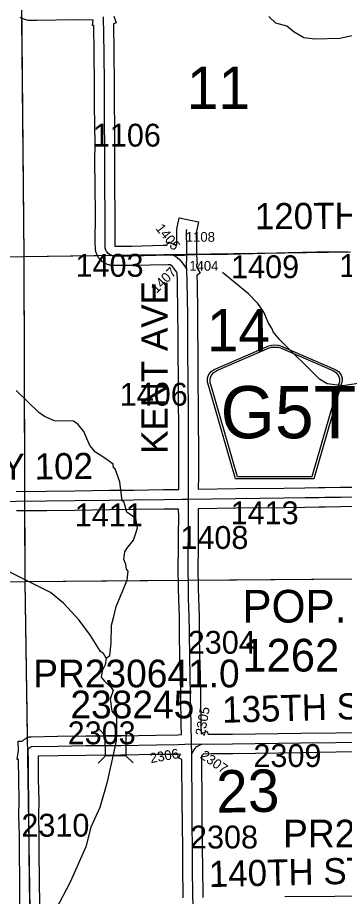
# Model space of a CAD drawing. Extents: x 23.6 to 68.7, y -63 to -29.
# Drawn here: x 42.501 to 43.502, y -37.596 to -34.904 of the extents above; entities that cross this region are included whole.
import ezdxf

# ---------------------------------------------------------------- set-up
doc = ezdxf.new("R2010")
doc.units = 0
for name, color, linetype in [('tdCoCorpPopTxt', 7, 'Continuous'), ('tdCoHydroRiver', 7, 'Continuous'), ('tdCoSecRdNmbr', 7, 'Continuous'), ('tdCoSecRdTxt', 7, 'Continuous'), ('tdCoSecRteBand', 7, 'Continuous'), ('tdCoSecRteCL', 7, 'Continuous'), ('tdCoSectLine', 7, 'Continuous'), ('tdCoSectLinePart', 7, 'Continuous'), ('tdCoSectNmbr', 7, 'Continuous'), ('tdCoShieldCoRte', 7, 'Continuous'), ('tdCoStrucSec', 7, 'Continuous'), ('tdCoStrucSecCoName', 7, 'Continuous'), ('tdCoStrucSecFHWANum', 7, 'Continuous'), ('tdCoSurfConc', 7, 'Continuous'), ('tdCoSurfGravel', 7, 'Continuous'), ('tdCoSurfLNO', 7, 'Continuous')]:
    doc.layers.add(name, color=color, linetype=linetype)

msp = doc.modelspace()

# ---------------------------------------------------------------- linework, layer by layer
at = {"layer": 'tdCoHydroRiver'}
for points in [[(43.6317, -34.883), (43.5816, -34.9309), (43.5408, -34.9565), (43.4888, -34.9681), (43.4115, -34.9704), (43.3783, -34.9659), (43.3482, -34.9489), (43.3259, -34.9301), (43.2927, -34.921), (43.2704, -34.9007)], [(43.5446, -36.0251), (43.4974, -36.0319), (43.4499, -36.026), (43.4261, -36.012), (43.305, -35.8916), (43.2843, -35.8666), (43.281, -35.8571), (43.2698, -35.8399), (43.2553, -35.8069), (43.2377, -35.7802), (43.209, -35.7505), (43.1294, -35.685)], [(42.7728, -36.8659), (42.7648, -36.8518), (42.7553, -36.8456), (42.7248, -36.7969), (42.6897, -36.7499), (42.6418, -36.6983), (42.6021, -36.6655), (42.564, -36.6453), (42.4672, -36.5973), (42.4164, -36.5599), (42.3749, -36.5193), (42.3302, -36.4597), (42.2612, -36.3467), (42.2403, -36.3043), (42.2292, -36.2933), (42.2227, -36.2792), (42.1941, -36.2605), (42.1275, -36.2217), (42.0846, -36.1921), (41.9938, -36.1093), (41.903, -36.017), (41.887, -35.9967)], [(42.7728, -36.8659), (42.7838, -36.8579), (42.7882, -36.82), (42.7892, -36.7647), (42.7954, -36.7426), (42.8029, -36.7078), (42.8369, -36.6269), (42.8398, -36.6001), (42.835, -36.5938), (42.8333, -36.578), (42.8268, -36.5639), (42.8297, -36.5402), (42.836, -36.5307), (42.8562, -36.5052), (42.8624, -36.4862), (42.8685, -36.4672), (42.8635, -36.4388), (42.8365, -36.4186), (42.8284, -36.3934), (42.8283, -36.3887), (42.822, -36.384), (42.8151, -36.3257), (42.8005, -36.2863), (42.7957, -36.2832), (42.7941, -36.2722), (42.7686, -36.2535), (42.74, -36.2348), (42.7225, -36.2145), (42.7047, -36.172), (42.6871, -36.1501), (42.6728, -36.1407), (42.6144, -36.1397), (42.5843, -36.1258), (42.5668, -36.1133), (42.4967, -36.0461)], [(42.7728, -36.8659), (42.7699, -36.8865), (42.7606, -36.9055), (42.7576, -36.9245), (42.7672, -36.937), (42.7879, -36.9557), (42.7943, -36.9651), (42.7851, -36.9921), (42.7902, -37.0283), (42.8045, -37.0456), (42.8036, -37.1182), (42.7961, -37.153), (42.7749, -37.2495), (42.7535, -37.3239), (42.7257, -37.3841), (42.7105, -37.4442), (42.6625, -37.552), (42.5649, -37.7392), (42.5618, -37.744), (42.5635, -38.0991), (42.5604, -38.1039)]]:
    msp.add_lwpolyline(points, dxfattribs=at)
at = {"layer": 'tdCoSecRteBand'}
for points in [[(42.4976, -36.3553), (42.5901, -36.3545), (42.6765, -36.3535), (42.7827, -36.3518), (42.7829, -36.3518), (42.783, -36.3518), (42.8564, -36.3513), (42.9488, -36.3501), (42.9488, -36.3501), (42.9488, -36.3501), (42.995, -36.3495), (42.9952, -36.3081), (42.9952, -36.2293), (42.9948, -36.1384), (42.9944, -36.0972), (42.9944, -36.0972), (42.9944, -36.0971), (42.9938, -36.0197), (42.993, -35.9223), (42.993, -35.9222), (42.993, -35.9221), (42.9928, -35.8663), (42.9924, -35.8155), (42.9911, -35.7118), (42.99, -35.6856), (42.989, -35.6839), (42.9823, -35.6743), (42.9754, -35.6661), (42.9712, -35.6622), (42.9696, -35.6612), (42.9626, -35.6611), (42.8527, -35.6638), (42.8523, -35.6638), (42.852, -35.6638), (42.7936, -35.6638), (42.7903, -35.6638), (42.7872, -35.6631), (42.7836, -35.6623), (42.7818, -35.6619), (42.78, -35.6613), (42.7766, -35.6601), (42.7748, -35.6594), (42.7731, -35.6586), (42.7699, -35.6569), (42.7682, -35.6561), (42.7666, -35.655), (42.7637, -35.653), (42.7621, -35.6519), (42.7607, -35.6507), (42.758, -35.6483), (42.7565, -35.647), (42.7553, -35.6456), (42.7529, -35.6429), (42.7516, -35.6415), (42.7506, -35.6399), (42.7485, -35.6369), (42.7475, -35.6354), (42.7466, -35.6337), (42.745, -35.6304), (42.7441, -35.6287), (42.7435, -35.627), (42.7423, -35.6236), (42.7416, -35.6218), (42.7412, -35.6199), (42.7405, -35.6164), (42.7398, -35.6136), (42.7398, -35.6107), (42.7394, -35.5936), (42.7394, -35.5932), (42.7394, -35.5928), (42.7398, -35.5096), (42.7387, -35.4175), (42.7387, -35.4175), (42.7387, -35.4174), (42.7383, -35.3444), (42.7383, -35.3442), (42.7383, -35.344), (42.7387, -35.2911), (42.7379, -35.2349), (42.7379, -35.2349), (42.7379, -35.2348), (42.7373, -35.1715), (42.7373, -35.1714), (42.7373, -35.1712), (42.7373, -35.1093), (42.7363, -35.0121), (42.7353, -34.9284), (42.7312, -34.9278), (42.7333, -34.9124), (42.7304, -34.9118), (42.6798, -34.9112), (42.5608, -34.9131), (42.5606, -34.9131), (42.5604, -34.9131), (42.5427, -34.9131), (42.5422, -34.9131), (42.5417, -34.9131), (42.5383, -34.913), (42.5364, -34.9129), (42.5346, -34.9126), (42.5312, -34.9121), (42.5293, -34.9118), (42.5275, -34.9113), (42.5242, -34.9103), (42.5224, -34.9098), (42.5207, -34.9091), (42.5176, -34.9077), (42.5159, -34.907), (42.5142, -34.9061), (42.5113, -34.9043), (42.5097, -34.9034)], [(42.7961, -34.9001), (42.8033, -34.9204), (42.7953, -34.9233), (42.7963, -35.0114), (42.7963, -35.0114), (42.7963, -35.0114), (42.7973, -35.1088), (42.7973, -35.109), (42.7973, -35.1091), (42.7973, -35.1711), (42.7979, -35.2341), (42.7987, -35.2906), (42.7987, -35.2909), (42.7987, -35.2913), (42.7983, -35.3443), (42.7987, -35.4169), (42.7998, -35.5091), (42.7998, -35.5094), (42.7998, -35.5096), (42.7994, -35.5926), (42.7996, -35.6038), (42.8516, -35.6038), (42.9475, -35.6015), (42.9475, -35.601), (42.9588, -35.6011), (42.9639, -35.591), (42.9845, -35.6013), (42.9894, -35.6014), (42.9887, -35.5666), (42.9887, -35.5658), (42.9887, -35.5651), (42.9889, -35.5575), (42.989, -35.555), (42.9895, -35.5525), (42.9905, -35.5473), (42.9964, -35.5179), (43.0552, -35.5297), (43.0494, -35.5591), (43.0488, -35.5617), (43.0487, -35.566), (43.0494, -35.601), (43.0495, -35.601), (43.0496, -35.63), (43.0516, -35.6589), (43.0496, -35.659), (43.0496, -35.661), (43.0491, -35.661), (43.0491, -35.6635), (43.0493, -35.668), (43.0607, -35.6874), (43.0504, -35.6935), (43.0509, -35.7054), (43.0511, -35.7096), (43.0511, -35.7101), (43.0511, -35.7106), (43.0524, -35.8148), (43.0524, -35.8149), (43.0524, -35.8149), (43.0528, -35.8659), (43.0528, -35.8659), (43.0528, -35.866), (43.053, -35.9218), (43.0538, -36.0192), (43.0538, -36.0192), (43.0538, -36.0192), (43.0544, -36.0966), (43.0548, -36.1379), (43.0548, -36.138), (43.0548, -36.1381), (43.0552, -36.2291), (43.0552, -36.2292), (43.0552, -36.2292), (43.0552, -36.3082), (43.0552, -36.3083), (43.0552, -36.3084), (43.055, -36.3486), (43.1694, -36.3469), (43.1695, -36.3469), (43.1696, -36.3469), (43.3168, -36.3455), (43.3814, -36.3444), (43.3815, -36.3444), (43.3815, -36.3444), (43.4232, -36.3438), (43.4419, -36.3435), (43.4901, -36.3426), (43.4902, -36.3426), (43.4902, -36.3426), (43.5254, -36.3421)], [(42.5089, -37.6204), (42.5081, -37.5497), (42.507, -37.4565), (42.507, -37.4564), (42.507, -37.4562), (42.507, -37.4089), (42.5058, -37.3493), (42.5058, -37.3489), (42.5058, -37.3485), (42.5062, -37.3033), (42.5049, -37.2381), (42.5049, -37.2379), (42.5049, -37.2377), (42.5045, -37.1798), (42.5044, -37.1769), (42.5005, -37.1764), (42.5041, -37.1488), (42.5037, -37.1209), (42.5159, -37.1207), (42.5169, -37.1197), (42.5187, -37.118), (42.5205, -37.1162), (42.5226, -37.1148), (42.5247, -37.1133), (42.5267, -37.1119), (42.529, -37.1108), (42.5313, -37.1098), (42.5371, -37.1071), (42.5434, -37.107), (42.6242, -37.1055), (42.6243, -37.1055), (42.6243, -37.1055), (42.7101, -37.1041), (42.7103, -37.1041), (42.7105, -37.1041), (42.8172, -37.1039), (42.9259, -37.1018), (42.926, -37.1018), (42.9261, -37.1018), (42.992, -37.1009), (43.0036, -37.1004), (43.0027, -37.0697), (43.0027, -37.0694), (43.0026, -37.0692), (43.0012, -36.9842), (43.0012, -36.9841), (43.0012, -36.984), (43.0004, -36.918), (42.9988, -36.8675), (42.9987, -36.8672), (42.9987, -36.8669), (42.9977, -36.7853), (42.9971, -36.7382), (42.9953, -36.6855), (42.9953, -36.6853), (42.9953, -36.6852), (42.9944, -36.6529), (42.9944, -36.6528), (42.9944, -36.6526), (42.9936, -36.5876), (42.9936, -36.5873), (42.9936, -36.587), (42.994, -36.5348), (42.994, -36.5348), (42.994, -36.5348), (42.9944, -36.4877), (42.9948, -36.432), (42.9947, -36.4095), (42.9496, -36.4101), (42.8571, -36.4113), (42.857, -36.4113), (42.8569, -36.4113), (42.7835, -36.4118), (42.6774, -36.4135), (42.6773, -36.4135), (42.6773, -36.4135), (42.5907, -36.4145), (42.5906, -36.4145), (42.5906, -36.4145), (42.4982, -36.4153)], [(43.5262, -36.4021), (43.4911, -36.4025), (43.443, -36.4035), (43.443, -36.4035), (43.4429, -36.4035), (43.4242, -36.4038), (43.4242, -36.4038), (43.4241, -36.4038), (43.3824, -36.4044), (43.3177, -36.4055), (43.3176, -36.4055), (43.3175, -36.4055), (43.1702, -36.4069), (43.0547, -36.4086), (43.0548, -36.4319), (43.0548, -36.4321), (43.0548, -36.4323), (43.0544, -36.4882), (43.0544, -36.4882), (43.0544, -36.4882), (43.054, -36.5353), (43.0536, -36.5872), (43.0544, -36.6516), (43.0552, -36.6835), (43.0571, -36.7364), (43.0571, -36.7367), (43.0571, -36.7371), (43.0577, -36.7845), (43.0577, -36.7846), (43.0577, -36.7846), (43.0587, -36.8658), (43.0604, -36.9163), (43.0604, -36.9166), (43.0604, -36.9169), (43.0612, -36.9832), (43.0626, -37.068), (43.0635, -37.0978), (43.0813, -37.0902), (43.0853, -37.0995), (43.1597, -37.099), (43.3687, -37.0961), (43.4761, -37.0946), (43.4761, -37.0946), (43.4762, -37.0946), (43.5795, -37.0935)], [(43.0085, -37.6), (43.0084, -37.5874), (43.0074, -37.5153), (43.0074, -37.5151), (43.0074, -37.515), (43.0072, -37.4424), (43.0061, -37.3837), (43.0061, -37.3835), (43.0061, -37.3833), (43.0057, -37.2983), (43.0047, -37.1938), (43.0047, -37.1936), (43.0047, -37.1933), (43.0048, -37.1771), (42.9946, -37.172), (43.0003, -37.1606), (42.994, -37.1609), (42.9937, -37.1609), (42.9933, -37.1609), (42.927, -37.1618), (42.8181, -37.1639), (42.8179, -37.1639), (42.8176, -37.1639), (42.7108, -37.1641), (42.6253, -37.1654), (42.5643, -37.1666), (42.5645, -37.1792), (42.5645, -37.1793), (42.5645, -37.1794), (42.5649, -37.2371), (42.5662, -37.3025), (42.5662, -37.3029), (42.5662, -37.3034), (42.5658, -37.3486), (42.567, -37.4081), (42.567, -37.4084), (42.567, -37.4086), (42.567, -37.456), (42.5681, -37.549), (42.5681, -37.549), (42.5681, -37.549), (42.5689, -37.6196)], [(43.5804, -37.1535), (43.4769, -37.1546), (43.3695, -37.1561), (43.3695, -37.1561), (43.3695, -37.1561), (43.1604, -37.159), (43.1603, -37.159), (43.1601, -37.159), (43.0952, -37.1594), (43.0952, -37.1599), (43.0717, -37.1597), (43.071, -37.1601), (43.0685, -37.1617), (43.0675, -37.1625), (43.0667, -37.1632), (43.0656, -37.1646), (43.065, -37.1656), (43.065, -37.1656), (43.0652, -37.1883), (43.0647, -37.1883), (43.0647, -37.1934), (43.0657, -37.2978), (43.0657, -37.2979), (43.0657, -37.2979), (43.0661, -37.3828), (43.0672, -37.4416), (43.0672, -37.4418), (43.0672, -37.4421), (43.0674, -37.5146), (43.0684, -37.5866), (43.0684, -37.5867), (43.0684, -37.5867), (43.0685, -37.5996)], [(43.32, -37.5962), (43.4727, -37.5956), (43.5293, -37.5939), (43.5593, -37.5931), (43.561, -37.653)]]:
    msp.add_lwpolyline(points, dxfattribs=at)
at = {"layer": 'tdCoSecRteCL'}
for p, q in [((43.0349, -37.1587), (43.0345, -37.1292)), ((43.0345, -37.1292), (43.0655, -37.1296))]:
    msp.add_line(p, q, dxfattribs=at)
for points in [[(42.9773, -35.6313), (42.9623, -35.6311), (42.852, -35.6338), (42.7936, -35.6338), (42.7901, -35.633), (42.7867, -35.6318), (42.7835, -35.6302), (42.7805, -35.6282), (42.7778, -35.6258), (42.7754, -35.6231), (42.7734, -35.6201), (42.7717, -35.6169), (42.7705, -35.6135), (42.7698, -35.61), (42.7694, -35.5929), (42.7698, -35.5095), (42.7687, -35.4172), (42.7683, -35.3442), (42.7687, -35.291), (42.7679, -35.2345), (42.7673, -35.1712), (42.7673, -35.1091), (42.7663, -35.0117), (42.765, -34.9022)], [(43.0196, -35.631), (43.0195, -35.606), (43.0187, -35.5659), (43.0189, -35.5583), (43.0199, -35.5532)], [(42.9773, -35.6313), (43.0121, -35.6315), (43.0196, -35.631)], [(42.9773, -35.6313), (42.9829, -35.6341), (42.9896, -35.6383), (42.9972, -35.6454), (43.0061, -35.6561), (43.0142, -35.6676), (43.0196, -35.6768)], [(43.0196, -35.6768), (43.0191, -35.6638), (43.0196, -35.6379), (43.0196, -35.631)], [(43.0247, -36.3791), (43.0248, -36.3661), (43.0252, -36.3082), (43.0252, -36.2292), (43.0248, -36.1382), (43.0244, -36.0969), (43.0238, -36.0194), (43.023, -35.922), (43.0228, -35.8661), (43.0224, -35.8152), (43.0211, -35.711), (43.0196, -35.6768)], [(42.0307, -36.3915), (42.0779, -36.3909), (42.1521, -36.3902), (42.2005, -36.3892), (42.3206, -36.388), (42.4224, -36.3863), (42.4979, -36.3853), (42.5904, -36.3845), (42.6769, -36.3835), (42.7832, -36.3818), (42.8567, -36.3813), (42.9492, -36.3801), (43.0059, -36.3793), (43.0247, -36.3791)], [(43.0345, -37.1292), (43.0326, -37.0687), (43.0312, -36.9837), (43.0304, -36.9173), (43.0287, -36.8665), (43.0277, -36.7849), (43.0271, -36.7375), (43.0252, -36.6844), (43.0244, -36.6522), (43.0236, -36.5872), (43.024, -36.535), (43.0244, -36.488), (43.0248, -36.4321), (43.0246, -36.3881), (43.0247, -36.3791)], [(43.0247, -36.3791), (43.1699, -36.3769), (43.3172, -36.3755), (43.382, -36.3744), (43.4237, -36.3738), (43.4424, -36.3735), (43.4906, -36.3726), (43.5258, -36.3721)], [(43.0655, -37.1296), (43.16, -37.129), (43.3691, -37.1261), (43.4765, -37.1246), (43.5801, -37.1235), (43.6763, -37.1208), (43.7063, -37.1202), (43.7223, -37.1176), (43.7394, -37.1134), (43.7592, -37.1056), (43.775, -37.0967), (43.8103, -37.0767), (43.8274, -37.0681), (43.8383, -37.0632), (43.8478, -37.0609), (43.8601, -37.0581), (43.8763, -37.0567), (43.9107, -37.0555), (43.9478, -37.0532), (43.9884, -37.0526), (44.0258, -37.0521), (44.0355, -37.0526)], [(42.5341, -37.1505), (42.5344, -37.148), (42.5352, -37.1455), (42.5363, -37.1433), (42.5378, -37.1412), (42.5396, -37.1395), (42.5417, -37.138), (42.544, -37.137), (42.6248, -37.1354), (42.7105, -37.1341), (42.8176, -37.1339), (42.9265, -37.1318), (42.9928, -37.1309), (43.0345, -37.1292)], [(42.5462, -38.1261), (42.5453, -38.0811), (42.5449, -38.0343), (42.544, -37.9761), (42.5434, -37.9162), (42.5427, -37.8697), (42.5415, -37.8064), (42.5413, -37.7733), (42.54, -37.7018), (42.5396, -37.6613), (42.5389, -37.62), (42.5381, -37.5493), (42.537, -37.4562), (42.537, -37.4086), (42.5358, -37.3488), (42.5362, -37.3031), (42.5349, -37.2375), (42.5345, -37.1796), (42.5341, -37.1505)], [(43.0655, -37.1296), (43.0591, -37.1323), (43.0555, -37.1344), (43.0512, -37.1371), (43.0476, -37.1399), (43.0442, -37.1433), (43.0412, -37.1471), (43.0389, -37.1507), (43.0349, -37.1587)], [(43.0388, -37.6295), (43.0384, -37.587), (43.0374, -37.5149), (43.0372, -37.4421), (43.0361, -37.3832), (43.0357, -37.2981), (43.0347, -37.1935), (43.0349, -37.1587)]]:
    msp.add_lwpolyline(points, dxfattribs=at)
at = {"layer": 'tdCoSectLine'}
for points in [[(42.5112, -34.6343), (42.5202, -35.6362)], [(41.5218, -35.6473), (42.5202, -35.6362)], [(42.5202, -35.6362), (43.521, -35.6218)], [(42.5202, -35.6362), (42.5237, -36.6313)], [(41.5347, -36.6476), (42.5237, -36.6313)], [(42.5237, -36.6313), (43.5272, -36.6231)], [(42.5237, -36.6313), (42.5389, -37.6383)]]:
    msp.add_lwpolyline(points, dxfattribs=at)
at = {"layer": 'tdCoSectLinePart'}
for points in [[(42.5137, -34.9058), (42.5202, -35.6362)], [(42.0496, -35.6415), (42.5202, -35.6362)], [(42.5202, -35.6362), (42.7464, -35.633)], [(42.5202, -35.6362), (42.5227, -36.3554)], [(43.0486, -35.6286), (43.521, -35.6218)], [(42.5229, -36.415), (42.5237, -36.6313)], [(41.5647, -36.6471), (42.5237, -36.6313)], [(42.5237, -36.6313), (42.9938, -36.6275)], [(42.5237, -36.6313), (42.5309, -37.1098)], [(43.0538, -36.627), (43.5271, -36.6231)]]:
    msp.add_lwpolyline(points, dxfattribs=at)
at = {"layer": 'tdCoShieldCoRte'}
for points in [[(43.1692, -36.317), (43.0873, -36.0341), (43.0834, -36.0209), (43.0827, -36.015), (43.0827, -36.0072), (43.0869, -35.9969), (43.0942, -35.9884), (43.1038, -35.9817), (43.2711, -35.9094), (43.2786, -35.9077), (43.289, -35.9068), (43.2994, -35.9077), (43.3069, -35.9094), (43.4742, -35.9817), (43.4838, -35.9884), (43.4911, -35.9969), (43.4953, -36.0072), (43.4953, -36.015), (43.4946, -36.0209), (43.4907, -36.0341), (43.4088, -36.317)], [(43.1751, -36.3106), (43.0954, -36.0354), (43.0916, -36.0227), (43.091, -36.0171), (43.091, -36.0096), (43.095, -35.9997), (43.102, -35.9915), (43.1112, -35.9851), (43.2718, -35.9157), (43.279, -35.9141), (43.289, -35.9132), (43.299, -35.9141), (43.3062, -35.9157), (43.4668, -35.9851), (43.476, -35.9915), (43.483, -35.9997), (43.4871, -36.0096), (43.4871, -36.0171), (43.4864, -36.0227), (43.4826, -36.0354), (43.4029, -36.3106)]]:
    msp.add_lwpolyline(points, close=True, dxfattribs=at)
at = {"layer": 'tdCoStrucSec'}
for p, q in [((42.7702, -37.1027), (42.748, -37.0806)), ((42.8328, -37.1026), (42.8549, -37.0804)), ((42.7703, -37.1653), (42.7482, -37.1875)), ((42.8329, -37.1652), (42.8551, -37.1873))]:
    msp.add_line(p, q, dxfattribs=at)
msp.add_lwpolyline([(42.7702, -37.1027), (42.8328, -37.1026), (42.8329, -37.1652), (42.7703, -37.1653)], close=True, dxfattribs=at)
at = {"layer": 'tdCoSurfConc'}
msp.add_lwpolyline([(42.4979, -36.3853), (42.5904, -36.3845), (42.6769, -36.3835), (42.7832, -36.3818), (42.8567, -36.3813), (42.9492, -36.3801), (43.0059, -36.3793), (43.0247, -36.3791), (43.1699, -36.3769), (43.3172, -36.3755), (43.382, -36.3744), (43.4237, -36.3738), (43.4424, -36.3735), (43.4906, -36.3726), (43.5258, -36.3721)], dxfattribs=at)
at = {"layer": 'tdCoSurfGravel'}
for points in [[(42.7754, -35.6231), (42.7734, -35.6201), (42.7717, -35.6169), (42.7705, -35.6135), (42.7698, -35.61), (42.7694, -35.5929), (42.7698, -35.5095), (42.7687, -35.4172), (42.7683, -35.3442), (42.7687, -35.291), (42.7679, -35.2345), (42.7673, -35.1712), (42.7673, -35.1091), (42.7663, -35.0117), (42.765, -34.9022)], [(43.0196, -35.631), (43.0195, -35.606), (43.0187, -35.5659), (43.0189, -35.5583), (43.0199, -35.5532)], [(42.7754, -35.6231), (42.7778, -35.6258), (42.7805, -35.6282), (42.7835, -35.6302), (42.7867, -35.6318), (42.7901, -35.633), (42.7936, -35.6338), (42.852, -35.6338), (42.9623, -35.6311), (42.9773, -35.6313), (43.0121, -35.6315), (43.0196, -35.631), (43.0196, -35.631)], [(42.9773, -35.6313), (42.9829, -35.6341), (42.9896, -35.6383), (42.9972, -35.6454), (43.0061, -35.6561), (43.0142, -35.6676), (43.0196, -35.6768)], [(43.0196, -35.6768), (43.0191, -35.6638), (43.0196, -35.6379), (43.0196, -35.631)], [(43.0388, -37.6295), (43.0384, -37.587), (43.0374, -37.5149), (43.0372, -37.4421), (43.0361, -37.3832), (43.0357, -37.2981), (43.0347, -37.1935), (43.0349, -37.1587), (43.0345, -37.1292), (43.0326, -37.0687), (43.0312, -36.9837), (43.0304, -36.9173), (43.0287, -36.8665), (43.0277, -36.7849), (43.0271, -36.7375), (43.0252, -36.6844), (43.0244, -36.6522), (43.0236, -36.5872), (43.024, -36.535), (43.0244, -36.488), (43.0248, -36.4321), (43.0246, -36.3881), (43.0247, -36.3791), (43.0248, -36.3661), (43.0252, -36.3082), (43.0252, -36.2292), (43.0248, -36.1382), (43.0244, -36.0969), (43.0238, -36.0194), (43.023, -35.922), (43.0228, -35.8661), (43.0224, -35.8152), (43.0211, -35.711), (43.0196, -35.6768), (43.0196, -35.6768)], [(42.5341, -37.1505), (42.5344, -37.148), (42.5352, -37.1455), (42.5363, -37.1433), (42.5378, -37.1412), (42.5396, -37.1395), (42.5417, -37.138), (42.544, -37.137), (42.6248, -37.1354), (42.7105, -37.1341), (42.8176, -37.1339), (42.9265, -37.1318), (42.9928, -37.1309), (43.0345, -37.1292), (43.0655, -37.1296), (43.16, -37.129), (43.3691, -37.1261), (43.4765, -37.1246), (43.5801, -37.1235)], [(42.547, -38.167), (42.5467, -38.1465), (42.5462, -38.1261), (42.5453, -38.0811), (42.5449, -38.0343), (42.544, -37.9761), (42.5434, -37.9162), (42.5427, -37.8697), (42.5415, -37.8064), (42.5413, -37.7733), (42.54, -37.7018), (42.5396, -37.6613), (42.5389, -37.62), (42.5381, -37.5493), (42.537, -37.4562), (42.537, -37.4086), (42.5358, -37.3488), (42.5362, -37.3031), (42.5349, -37.2375), (42.5345, -37.1796), (42.5341, -37.1505)], [(43.0655, -37.1296), (43.0591, -37.1323), (43.0555, -37.1344), (43.0512, -37.1371), (43.0476, -37.1399), (43.0442, -37.1433), (43.0412, -37.1471), (43.0389, -37.1507), (43.0349, -37.1587)]]:
    msp.add_lwpolyline(points, dxfattribs=at)
at = {"layer": 'tdCoSurfLNO'}
for p, q in [((43.0196, -35.631), (43.0449, -35.6293)), ((43.0449, -35.6293), (43.144, -35.6283)), ((43.144, -35.6283), (43.2227, -35.6266)), ((43.2227, -35.6266), (43.3316, -35.6237)), ((43.3316, -35.6237), (43.4175, -35.6211)), ((43.4175, -35.6211), (43.4802, -35.6215)), ((43.4802, -35.6215), (43.5146, -35.6218))]:
    msp.add_line(p, q, dxfattribs=at)

# ---------------------------------------------------------------- texts
at = {"layer": 'tdCoCorpPopTxt'}
for s, p in [('POP.', (43.19, -36.7572)), ('1262', (43.1893, -36.9072))]:
    msp.add_text(s, height=0.1, dxfattribs=at).set_placement(p)
at = {"layer": 'tdCoSecRdNmbr'}
for s, height, rotation, p in [('1106', 0.07, 0.0333, (42.7321, -35.2993)), ('1405', 0.03, 308.8176, (42.9225, -35.5504)), ('1108', 0.03, 0.0335, (43.0166, -35.5908)), ('1403', 0.07, 0.0333, (42.679, -35.698)), ('1409', 0.07, 0.0336, (43.1553, -35.7024)), ('1301', 0.07, 0.0339, (43.4863, -35.6987)), ('1407', 0.03, 45.0322, (42.9274, -35.7501)), ('1404', 0.03, 0.0335, (43.0273, -35.6795)), ('1406', 0.07, 0.0334, (42.8144, -36.0929)), ('1411', 0.07, 0.0335, (42.6767, -36.4625)), ('1413', 0.07, 0.0335, (43.1538, -36.4561)), ('1408', 0.07, 0.0335, (43.0001, -36.5317)), ('2304', 0.07, 0.0336, (43.0227, -36.8528)), ('2305', 0.03, 80.0315, (43.0748, -37.1061)), ('2303', 0.07, 0.0332, (42.6549, -37.1301)), ('2306', 0.03, 10.0333, (42.9097, -37.1878)), ('2307', 0.03, 325.0331, (43.0584, -37.1704)), ('2309', 0.07, 0.0337, (43.2238, -37.1997)), ('2310', 0.07, 0.0332, (42.5132, -37.4131)), ('2308', 0.07, 0.0336, (43.0296, -37.4493))]:
    msp.add_text(s, height=height, rotation=rotation, dxfattribs=at).set_placement(p)
at = {"layer": 'tdCoSecRdTxt'}
for s, rotation, p in [('120TH ST', 0.2994, (43.2282, -35.5525)), ('KENT AVE', 90, (42.9607, -36.2404)), ('HWY 102', 0.6452, (42.2749, -36.3223)), ('135TH ST', 1.5718, (43.1289, -37.0644)), ('140TH ST', 1.3086, (43.0879, -37.5676))]:
    msp.add_text(s, height=0.08, rotation=rotation, dxfattribs=at).set_placement(p)
at = {"layer": 'tdCoSectNmbr'}
for s, rotation, p in [('11', 0.0335, (43.0198, -35.1841)), ('14', 0.0335, (43.0811, -35.9266)), ('23', 1.0336, (43.1109, -37.3399))]:
    msp.add_text(s, height=0.13, rotation=rotation, dxfattribs=at).set_placement(p)
at = {"layer": 'tdCoShieldCoRte'}
msp.add_text('G5T', height=0.16, dxfattribs=at).set_placement((43.123, -36.1927))
at = {"layer": 'tdCoStrucSecCoName'}
for s, p in [('PR230641.0', (42.5495, -36.9558)), ('PR230653.0', (43.3146, -37.446))]:
    msp.add_text(s, height=0.085, dxfattribs=at).set_placement(p)
at = {"layer": 'tdCoStrucSecFHWANum'}
msp.add_text('238245', height=0.085, dxfattribs=at).set_placement((42.6634, -37.0507))

doc.saveas('drawing.dxf')
